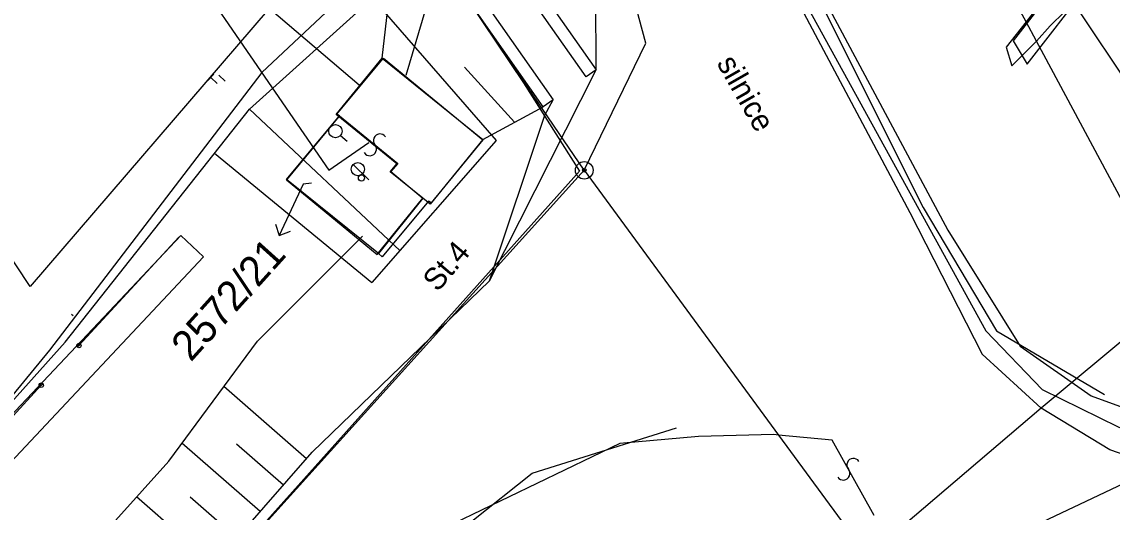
# Model space of a CAD drawing. Extents: x -469926 to -462499, y -1098642 to -1092733.
# Drawn here: x -463880.9 to -463818.8, y -1094445.5 to -1094417.6 of the extents above; entities that cross this region are included whole.
import ezdxf

# ---------------------------------------------------------------- set-up
doc = ezdxf.new("R2010")
doc.units = 0
for name, color, linetype in [('Vrstva 1', 7, 'Continuous'), ('Vrstva 10', 7, 'Continuous'), ('Vrstva 13', 7, 'Continuous'), ('Vrstva 14', 7, 'Continuous'), ('Vrstva 16', 7, 'Continuous'), ('Vrstva 18', 7, 'Continuous'), ('Vrstva 24', 7, 'Continuous'), ('Vrstva 25', 7, 'Continuous'), ('Vrstva 4', 7, 'Continuous'), ('Vrstva 40', 7, 'Continuous'), ('Vrstva 42', 7, 'Continuous'), ('Vrstva 44', 7, 'Continuous'), ('Vrstva 48', 7, 'Continuous'), ('Vrstva 50', 7, 'Continuous'), ('Vrstva 51', 7, 'Continuous'), ('Vrstva 54', 7, 'Continuous'), ('Vrstva 55', 7, 'Continuous'), ('Vrstva 6', 7, 'Continuous'), ('Vrstva 62', 7, 'Continuous'), ('Vrstva 7', 7, 'Continuous'), ('Vrstva 8', 7, 'Continuous')]:
    doc.layers.add(name, color=color, linetype=linetype)

msp = doc.modelspace()

# ---------------------------------------------------------------- linework, layer by layer
at = {"layer": 'Vrstva 1'}
for p, q in [((-463823.75, -1094417.62), (-463829.92, -1094406.09)), ((-463848.9, -1094426.07), (-463856.99, -1094414.18)), ((-463823.16, -1094418.71), (-463823.75, -1094417.62)), ((-463815.34, -1094433.31), (-463823.16, -1094418.71)), ((-463862.98, -1094422.88), (-463860.33, -1094419.69)), ((-463860.33, -1094419.69), (-463854.67, -1094424.34)), ((-463865.84, -1094426.59), (-463862.83, -1094422.96)), ((-463862.83, -1094422.96), (-463862.98, -1094422.88)), ((-463854.67, -1094424.34), (-463857.61, -1094427.93)), ((-463873.44, -1094453.23), (-463848.9, -1094426.07)), ((-463848.9, -1094426.07), (-463837.84, -1094441.14)), ((-463860.62, -1094430.8), (-463865.84, -1094426.59)), ((-463857.77, -1094427.83), (-463860.4, -1094430.99)), ((-463857.61, -1094427.93), (-463857.77, -1094427.83)), ((-463860.4, -1094430.99), (-463860.62, -1094430.8)), ((-463837.84, -1094441.14), (-463832.78, -1094448.05))]:
    msp.add_line(p, q, dxfattribs=at)
at = {"layer": 'Vrstva 10'}
msp.add_lwpolyline([(-463630.581, -1094265.292), (-463657.8, -1094287.39), (-463729.4, -1094336.75), (-463807.41, -1094390.19), (-463829.92, -1094406.09), (-463838.83, -1094400.83), (-463856.99, -1094414.18), (-463852.36, -1094421.09), (-463849.17, -1094426.11), (-463873.44, -1094453.23), (-463880.57, -1094463.32), (-463905.01, -1094502.64), (-463932.33, -1094546.72), (-463949.92, -1094571.77), (-463961.59, -1094587.74)], dxfattribs=at)
at = {"layer": 'Vrstva 13'}
for points in [[(-463840.114, -1094409.887), (-463837.604, -1094412.199), (-463829.613, -1094428.192), (-463825.435, -1094435.204), (-463819.29, -1094438.833)], [(-463900, -1094495.39), (-463889.545, -1094477.191), (-463874.903, -1094454.16), (-463872.774, -1094451.725), (-463864.377, -1094442.116), (-463854.3, -1094432.37), (-463848.222, -1094420.342), (-463848.249, -1094416.151)], [(-463900, -1094512.427), (-463873.149, -1094467.742), (-463865.972, -1094457.101), (-463858.74, -1094448.786), (-463851.871, -1094443.31), (-463843.651, -1094440.739)]]:
    msp.add_lwpolyline(points, dxfattribs=at)
at = {"layer": 'Vrstva 14'}
msp.add_line((-463863.778, -1094352.333), (-463781.702, -1094475.645), dxfattribs=at)
at = {"layer": 'Vrstva 16'}
for p, q in [((-463862.775, -1094424.082), (-463862.391, -1094424.402)), ((-463862.057, -1094425.745), (-463861.161, -1094426.618)), ((-463864.89, -1094426.85), (-463866.264, -1094429.775)), ((-463864.42, -1094426.8), (-463864.89, -1094426.85))]:
    msp.add_line(p, q, dxfattribs=at)
msp.add_lwpolyline([(-463866.467, -1094429.129), (-463866.264, -1094429.775), (-463865.614, -1094429.533)], dxfattribs=at)
for centre, radius in [((-463863.065, -1094423.839), 0.378), ((-463861.788, -1094426.007), 0.375)]:
    msp.add_circle(centre, radius, dxfattribs=at)
at = {"layer": 'Vrstva 18'}
for p, q in [((-463870.331, -1094420.956), (-463869.98, -1094420.6)), ((-463869.799, -1094421.129), (-463870.156, -1094420.778))]:
    msp.add_line(p, q, dxfattribs=at)
at = {"layer": 'Vrstva 24'}
for radius in [0.5, 0.1]:
    msp.add_circle((-463848.9, -1094426.07), radius, dxfattribs=at)
at = {"layer": 'Vrstva 25'}
msp.add_circle((-463861.58, -1094426.51), 0.175, dxfattribs=at)
at = {"layer": 'Vrstva 4'}
for p, q in [((-463839.76, -1094410.78), (-463830.36, -1094428.48)), ((-463822.38, -1094417.84), (-463816.4, -1094411.88)), ((-463845.39, -1094418.83), (-463846.5, -1094414.7)), ((-463823.16, -1094416.86), (-463823.75, -1094417.62)), ((-463823.75, -1094417.62), (-463824.88, -1094419.06)), ((-463823.16, -1094418.71), (-463822.38, -1094417.84)), ((-463848.9, -1094426.07), (-463845.39, -1094418.83)), ((-463824.56, -1094420.12), (-463823.16, -1094418.71)), ((-463824.88, -1094419.06), (-463824.56, -1094420.12)), ((-463862.83, -1094422.96), (-463859.51, -1094425.69)), ((-463859.51, -1094425.69), (-463859.91, -1094426.13)), ((-463859.91, -1094426.13), (-463858.08, -1094427.66)), ((-463858.08, -1094427.66), (-463860.62, -1094430.8)), ((-463830.36, -1094428.48), (-463826.26, -1094436.54)), ((-463815.34, -1094433.31), (-463822.9, -1094439.62)), ((-463822.9, -1094439.62), (-463826.26, -1094436.54)), ((-463822.9, -1094439.62), (-463830.75, -1094446.31)), ((-463818.98, -1094441.98), (-463822.9, -1094439.62)), ((-463842.39, -1094441.23), (-463846.88, -1094441.62)), ((-463838.1, -1094441.12), (-463842.39, -1094441.23)), ((-463837.84, -1094441.14), (-463838.1, -1094441.12)), ((-463834.79, -1094441.43), (-463837.84, -1094441.14)), ((-463846.88, -1094441.62), (-463859.14, -1094447.53)), ((-463832.39, -1094445.73), (-463834.79, -1094441.43)), ((-463813.09, -1094444.03), (-463818.98, -1094441.98))]:
    msp.add_line(p, q, dxfattribs=at)
at = {"layer": 'Vrstva 40'}
for p, q in [((-463877.758, -1094436.127), (-463877.564, -1094435.969)), ((-463879.904, -1094438.383), (-463879.71, -1094438.225))]:
    msp.add_line(p, q, dxfattribs=at)
for points in [[(-463877.661, -1094436.048), (-463871.976, -1094429.874)], [(-463883.433, -1094442.245), (-463879.807, -1094438.304)]]:
    msp.add_lwpolyline(points, dxfattribs=at)
for centre in [(-463877.661, -1094436.048), (-463879.807, -1094438.304)]:
    msp.add_circle(centre, 0.125, dxfattribs=at)
at = {"layer": 'Vrstva 42'}
for p, q in [((-463839.657, -1094394.55), (-463867.254, -1094420.504)), ((-463867.254, -1094420.504), (-463879.335, -1094436.318)), ((-463879.335, -1094436.318), (-463888.041, -1094446.877))]:
    msp.add_line(p, q, dxfattribs=at)
at = {"layer": 'Vrstva 44'}
msp.add_line((-463878.08, -1094434.254), (-463877.985, -1094434.334), dxfattribs=at)
at = {"layer": 'Vrstva 48'}
for p, q in [((-463864.706, -1094442.492), (-463869.408, -1094438.383)), ((-463867.338, -1094445.504), (-463871.796, -1094441.608)), ((-463866.022, -1094443.998), (-463868.697, -1094441.661)), ((-463869.97, -1094448.516), (-463874.379, -1094444.663)), ((-463868.654, -1094447.01), (-463871.329, -1094444.673))]:
    msp.add_line(p, q, dxfattribs=at)
at = {"layer": 'Vrstva 51'}
for p, q in [((-463867.962, -1094422.586), (-463844.197, -1094401.115)), ((-463860.807, -1094416.451), (-463853.908, -1094424.375)), ((-463878.443, -1094435.847), (-463867.962, -1094422.586)), ((-463859.402, -1094430.637), (-463867.962, -1094422.586)), ((-463853.908, -1094424.375), (-463860.991, -1094432.449)), ((-463869.941, -1094425.09), (-463860.991, -1094432.449)), ((-463878.443, -1094435.847), (-463885.339, -1094443.545))]:
    msp.add_line(p, q, dxfattribs=at)
for centre, radius, start, end in [((-463860.526, -1094424.376), 0.376, 33.34036, 219.65149), ((-463861.103, -1094424.86), 0.377, 212.66432, 40.32753), ((-463833.576, -1094442.846), 0.376, 33.34036, 219.65149), ((-463834.153, -1094443.33), 0.377, 212.66432, 40.32753)]:
    msp.add_arc(centre, radius, start, end, dxfattribs=at)
at = {"layer": 'Vrstva 54'}
for points in [[(-463861.716, -1094421.224), (-463866.836, -1094416.849), (-463880.439, -1094432.68), (-463903.472, -1094397.85), (-463856.616, -1094364.591), (-463821.892, -1094340.164), (-463818.63, -1094344.912), (-463741.87, -1094292.185), (-463780.107, -1094236.52)], [(-463859.033, -1094420.658), (-463855.378, -1094408.298), (-463852.548, -1094404.477), (-463842.453, -1094395.979), (-463806.681, -1094372.576), (-463808.128, -1094370.469), (-463796.407, -1094358.963), (-463698.04, -1094294.301)], [(-463903.063, -1094395.555), (-463888.126, -1094417.301), (-463875.442, -1094408.588), (-463863.445, -1094426.054), (-463861.166, -1094424.489)]]:
    msp.add_lwpolyline(points, dxfattribs=at)
at = {"layer": 'Vrstva 55'}
for points in [[(-463840.114, -1094409.887), (-463837.604, -1094412.199), (-463829.613, -1094428.192), (-463825.435, -1094435.204), (-463819.29, -1094438.833)], [(-463839.955, -1094409.925), (-463826.044, -1094435.205), (-463822.829, -1094438.544), (-463818.503, -1094440.666), (-463813.333, -1094442.788), (-463811.397, -1094443.246), (-463803.734, -1094443.414), (-463795.623, -1094442.853), (-463786.531, -1094441.841)], [(-463839.864, -1094409.978), (-463837.792, -1094411.568), (-463828.201, -1094429.479), (-463824.079, -1094436.074), (-463820.046, -1094438.905), (-463813.278, -1094441.375), (-463803.434, -1094442.214), (-463796.138, -1094441.763), (-463790.395, -1094439.551), (-463789.138, -1094435.133)], [(-463817.858, -1094410.148), (-463824.478, -1094418.692), (-463823.688, -1094420.024), (-463816.676, -1094410.968)]]:
    msp.add_lwpolyline(points, dxfattribs=at)
at = {"layer": 'Vrstva 6'}
msp.add_line((-463842.161, -1094455.229), (-463787.258, -1094429.245), dxfattribs=at)
for points in [[(-463863.011, -1094422.899), (-463860.395, -1094419.677), (-463854.673, -1094424.313), (-463857.676, -1094428.006), (-463858.08, -1094427.662), (-463859.943, -1094426.149), (-463859.572, -1094425.691), (-463863.011, -1094422.899)], [(-463862.871, -1094423.012), (-463865.841, -1094426.614), (-463860.681, -1094430.87), (-463858.08, -1094427.662)]]:
    msp.add_lwpolyline(points, dxfattribs=at)
at = {"layer": 'Vrstva 62'}
for points in [[(-463817.858, -1094410.148), (-463824.478, -1094418.692), (-463823.688, -1094420.024), (-463816.676, -1094410.968)], [(-463860.395, -1094419.677), (-463859.884, -1094415.208), (-463856.963, -1094414.109)], [(-463855.722, -1094420.194), (-463852.878, -1094423.323)], [(-463900, -1094495.39), (-463889.545, -1094477.191), (-463874.903, -1094454.16), (-463872.774, -1094451.725), (-463864.377, -1094442.116), (-463854.3, -1094432.37), (-463851.149, -1094422.931), (-463850.663, -1094422.055)], [(-463854.673, -1094424.313), (-463851.236, -1094422.457)], [(-463899.972, -1094491.56), (-463891.263, -1094475.898), (-463879.834, -1094457.559), (-463881.887, -1094456.406), (-463879.382, -1094449.233), (-463875.588, -1094446.008), (-463872.551, -1094442.628), (-463867.496, -1094435.802), (-463861.517, -1094429.825)], [(-463885.114, -1094443.969), (-463883.801, -1094442.416), (-463871.869, -1094429.775), (-463870.574, -1094430.997), (-463882.446, -1094443.643), (-463883.843, -1094445.245), (-463885.114, -1094443.969)]]:
    msp.add_lwpolyline(points, dxfattribs=at)
msp.add_lwpolyline([(-463851.236, -1094422.457), (-463857.184, -1094413.969), (-463854.158, -1094411.885), (-463848.222, -1094420.342), (-463848.795, -1094420.744), (-463854.156, -1094413.106), (-463856.037, -1094414.386), (-463850.663, -1094422.055)], close=True, dxfattribs=at)
at = {"layer": 'Vrstva 8'}
msp.add_line((-463869.697, -1094420.652), (-463869.331, -1094420.992), dxfattribs=at)

# ---------------------------------------------------------------- texts
at = {"layer": 'Vrstva 13'}
msp.add_text('silnice', height=1.25, rotation=299.72783, dxfattribs=at).set_placement((-463841.388, -1094419.966))
at = {"layer": 'Vrstva 50'}
msp.add_text('2572/21', height=1.7, rotation=47.988, dxfattribs=at).set_placement((-463871.292, -1094437.023))
at = {"layer": 'Vrstva 7'}
msp.add_text('St.4', height=1.25, rotation=49.61874, dxfattribs=at).set_placement((-463857.247, -1094433.043))

doc.saveas('drawing.dxf')
